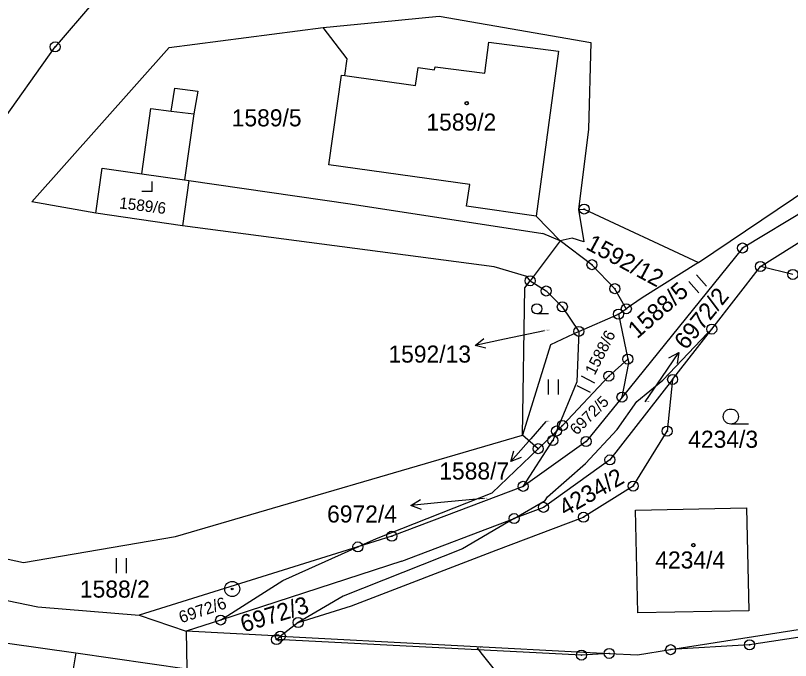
# Model space of a CAD drawing. Extents: x -593183 to -588034, y -1130415 to -1124994.
# Drawn here: x -589502.8 to -589425.6, y -1129436.7 to -1129372.5 of the extents above; entities that cross this region are included whole.
import ezdxf

# ---------------------------------------------------------------- set-up
doc = ezdxf.new("R2010")
doc.units = 0
for name, color, linetype in [('Vrstva 1', 7, 'Continuous'), ('Vrstva 16', 7, 'Continuous'), ('Vrstva 18', 7, 'Continuous'), ('Vrstva 19', 7, 'Continuous'), ('Vrstva 24', 7, 'Continuous'), ('Vrstva 25', 7, 'Continuous'), ('Vrstva 4', 7, 'Continuous')]:
    doc.layers.add(name, color=color, linetype=linetype)

msp = doc.modelspace()

# ---------------------------------------------------------------- linework, layer by layer
at = {"layer": 'Vrstva 1'}
for p, q in [((-589495.03, -1129371.18), (-589498.84, -1129375.65)), ((-589466.35, -1129373.15), (-589460.61, -1129372.59)), ((-589460.61, -1129372.59), (-589445.5, -1129375.21)), ((-589487.47, -1129375.72), (-589472.17, -1129373.71)), ((-589472.17, -1129373.71), (-589466.35, -1129373.15)), ((-589469.76, -1129376.82), (-589472.17, -1129373.71)), ((-589445.5, -1129375.21), (-589445.76, -1129383.83)), ((-589508.89, -1129389.79), (-589498.84, -1129375.65)), ((-589501.15, -1129391.08), (-589487.47, -1129375.72)), ((-589469.99, -1129378.51), (-589469.76, -1129376.82)), ((-589471.6, -1129387.4), (-589470.34, -1129378.46)), ((-589470.34, -1129378.46), (-589469.99, -1129378.51)), ((-589487.28, -1129382.03), (-589486.91, -1129379.75)), ((-589486.91, -1129379.75), (-589484.64, -1129380.07)), ((-589484.64, -1129380.07), (-589485.03, -1129382.3)), ((-589434.79, -1129397.1), (-589409.96, -1129380.37)), ((-589490.21, -1129388.28), (-589489.3, -1129381.79)), ((-589489.3, -1129381.79), (-589487.28, -1129382.03)), ((-589485.03, -1129382.3), (-589485.97, -1129388.89)), ((-589445.76, -1129383.83), (-589446.75, -1129391.82)), ((-589413.32, -1129385.33), (-589430.41, -1129395.67)), ((-589494.8, -1129392.21), (-589494.17, -1129387.71)), ((-589494.17, -1129387.71), (-589490.21, -1129388.28)), ((-589457.57, -1129389.36), (-589471.6, -1129387.4)), ((-589485.53, -1129388.95), (-589486.17, -1129393.46)), ((-589485.97, -1129388.89), (-589485.53, -1129388.95)), ((-589457.88, -1129391.52), (-589457.57, -1129389.36)), ((-589494.8, -1129392.21), (-589501.15, -1129391.08)), ((-589450.94, -1129392.51), (-589457.88, -1129391.52)), ((-589486.17, -1129393.46), (-589494.8, -1129392.21)), ((-589446.75, -1129391.82), (-589446.18, -1129391.79)), ((-589446.75, -1129391.82), (-589446.22, -1129395.04)), ((-589446.18, -1129391.79), (-589434.79, -1129397.1)), ((-589448.58, -1129394.94), (-589450.94, -1129392.51)), ((-589455.12, -1129397.56), (-589486.17, -1129393.46)), ((-589428.63, -1129397.51), (-589421.75, -1129393.19)), ((-589447.38, -1129394.68), (-589448.58, -1129394.94)), ((-589445.4, -1129397.33), (-589448.58, -1129394.94)), ((-589446.22, -1129395.04), (-589447.38, -1129394.68)), ((-589430.41, -1129395.67), (-589442.41, -1129410.51)), ((-589451.89, -1129398.5), (-589455.12, -1129397.56)), ((-589443.12, -1129399.72), (-589445.4, -1129397.33)), ((-589434.79, -1129397.1), (-589440.39, -1129400.62)), ((-589433.48, -1129403.74), (-589428.63, -1129397.51)), ((-589425.41, -1129398.3), (-589428.63, -1129397.51)), ((-589451.56, -1129398.93), (-589451.89, -1129398.5)), ((-589452.07, -1129399.62), (-589451.56, -1129398.93)), ((-589451.56, -1129398.93), (-589449.95, -1129399.95)), ((-589452.32, -1129414.31), (-589452.07, -1129399.62)), ((-589449.95, -1129399.95), (-589448.35, -1129401.53)), ((-589441.98, -1129401.72), (-589443.12, -1129399.72)), ((-589440.39, -1129400.62), (-589441.98, -1129401.72)), ((-589448.35, -1129401.53), (-589446.7, -1129403.97)), ((-589446.7, -1129403.97), (-589442.76, -1129402.26)), ((-589442.76, -1129402.26), (-589441.98, -1129401.72)), ((-589442.76, -1129402.26), (-589441.82, -1129406.73)), ((-589437.37, -1129408.75), (-589433.48, -1129403.74)), ((-589433.48, -1129403.74), (-589433.91, -1129404.16)), ((-589446.7, -1129403.97), (-589449.53, -1129405.32)), ((-589446.7, -1129403.97), (-589446.92, -1129408.98)), ((-589433.91, -1129404.16), (-589438.36, -1129408.83)), ((-589449.53, -1129405.32), (-589452.32, -1129414.31)), ((-589443.71, -1129408.42), (-589441.82, -1129406.73)), ((-589441.82, -1129406.73), (-589441.74, -1129407.09)), ((-589442.41, -1129410.51), (-589441.74, -1129407.09)), ((-589448.34, -1129413.34), (-589443.71, -1129408.42)), ((-589446.92, -1129408.98), (-589448.92, -1129413.89)), ((-589437.37, -1129408.75), (-589443.61, -1129416.77)), ((-589440.94, -1129410.94), (-589438.36, -1129408.83)), ((-589437.37, -1129408.75), (-589437.92, -1129413.9)), ((-589442.41, -1129410.51), (-589445.99, -1129414.93)), ((-589442.88, -1129413.73), (-589440.94, -1129410.94)), ((-589448.92, -1129413.89), (-589450.75, -1129415.65)), ((-589448.92, -1129413.89), (-589449.3, -1129414.83)), ((-589448.92, -1129413.89), (-589448.34, -1129413.34)), ((-589446.04, -1129417.12), (-589442.88, -1129413.73)), ((-589441.3, -1129419.37), (-589437.92, -1129413.9)), ((-589486.86, -1129424.4), (-589452.32, -1129414.31)), ((-589450.75, -1129415.65), (-589452.32, -1129414.31)), ((-589452.25, -1129419.4), (-589449.3, -1129414.83)), ((-589445.99, -1129414.93), (-589452.25, -1129419.4)), ((-589455.33, -1129420.03), (-589450.75, -1129415.65)), ((-589443.61, -1129416.77), (-589450.22, -1129421.49)), ((-589449.83, -1129420.46), (-589446.04, -1129417.12)), ((-589466.86, -1129424.6), (-589455.33, -1129420.03)), ((-589452.25, -1129419.4), (-589465.32, -1129424.37)), ((-589441.3, -1129419.37), (-589446.24, -1129422.48)), ((-589453.15, -1129422.61), (-589450.06, -1129420.8)), ((-589450.06, -1129420.8), (-589449.83, -1129420.46)), ((-589450.22, -1129421.49), (-589453.15, -1129422.61)), ((-589441.06, -1129421.77), (-589430.02, -1129421.53)), ((-589430.02, -1129421.53), (-589429.8, -1129431.78)), ((-589525.27, -1129421.85), (-589501.97, -1129426.99)), ((-589440.85, -1129432.01), (-589441.06, -1129421.77)), ((-589464.31, -1129426.86), (-589453.15, -1129422.61)), ((-589453.15, -1129422.61), (-589458.3, -1129425.62)), ((-589454.92, -1129425.76), (-589446.24, -1129422.48)), ((-589501.97, -1129426.99), (-589486.86, -1129424.4)), ((-589465.32, -1129424.37), (-589468.7, -1129425.43)), ((-589468.7, -1129425.43), (-589466.86, -1129424.6)), ((-589530.49, -1129425.04), (-589500.57, -1129431.41)), ((-589468.7, -1129425.43), (-589490.48, -1129432.24)), ((-589476.16, -1129428.78), (-589468.7, -1129425.43)), ((-589458.3, -1129425.62), (-589470.15, -1129430.35)), ((-589469.35, -1129431.3), (-589454.92, -1129425.76)), ((-589464.31, -1129426.86), (-589482.36, -1129432.71)), ((-589482.36, -1129432.71), (-589476.16, -1129428.78)), ((-589470.15, -1129430.35), (-589474.64, -1129432.96)), ((-589500.57, -1129431.41), (-589490.48, -1129432.24)), ((-589474.64, -1129432.96), (-589469.35, -1129431.3)), ((-589490.48, -1129432.24), (-589485.79, -1129433.82)), ((-589429.8, -1129431.78), (-589440.85, -1129432.01)), ((-589482.36, -1129432.71), (-589485.79, -1129433.82)), ((-589474.64, -1129432.96), (-589476.42, -1129434.31)), ((-589437.57, -1129435.66), (-589422.17, -1129433.22)), ((-589476.42, -1129434.31), (-589485.79, -1129433.82)), ((-589485.79, -1129433.82), (-589485.74, -1129437.58)), ((-589420.22, -1129433.71), (-589429.71, -1129435.18)), ((-589476.8, -1129434.66), (-589476.42, -1129434.31)), ((-589446.44, -1129436.2), (-589476.8, -1129434.66)), ((-589476.42, -1129434.31), (-589443.68, -1129436.03)), ((-589503.57, -1129435.02), (-589496.78, -1129435.99)), ((-589429.71, -1129435.18), (-589437.57, -1129435.66)), ((-589496.78, -1129435.99), (-589498.34, -1129445.33)), ((-589496.78, -1129435.99), (-589485.74, -1129437.58)), ((-589443.68, -1129436.03), (-589446.44, -1129436.2)), ((-589443.68, -1129436.03), (-589440.86, -1129436.18)), ((-589440.86, -1129436.18), (-589437.57, -1129435.66))]:
    msp.add_line(p, q, dxfattribs=at)
at = {"layer": 'Vrstva 16'}
for p, q in [((-589450.11, -1129403.9), (-589454.1, -1129404.75)), ((-589440.09, -1129410.99), (-589438.45, -1129408.55)), ((-589450, -1129412.95), (-589451.5, -1129414.68)), ((-589456.19, -1129420.62), (-589460.44, -1129421.02)), ((-589456.83, -1129435.49), (-589456.46, -1129435.96))]:
    msp.add_line(p, q, dxfattribs=at)
at = {"layer": 'Vrstva 24'}
for centre, radius in [((-589498.84, -1129375.65), 0.5), ((-589498.84, -1129375.65), 0.0327), ((-589446.18, -1129391.79), 0.5), ((-589446.18, -1129391.79), 0.0327), ((-589430.41, -1129395.67), 0.5), ((-589430.41, -1129395.67), 0.0327), ((-589445.4, -1129397.33), 0.5), ((-589445.4, -1129397.33), 0.0327), ((-589428.63, -1129397.51), 0.5), ((-589428.63, -1129397.51), 0.0327), ((-589451.56, -1129398.93), 0.5), ((-589425.41, -1129398.3), 0.5), ((-589451.56, -1129398.93), 0.0327), ((-589443.12, -1129399.72), 0.5), ((-589449.95, -1129399.95), 0.5), ((-589449.95, -1129399.95), 0.0327), ((-589443.12, -1129399.72), 0.0327), ((-589448.35, -1129401.53), 0.5), ((-589448.35, -1129401.53), 0.0327), ((-589441.98, -1129401.72), 0.5), ((-589442.76, -1129402.26), 0.5), ((-589442.76, -1129402.26), 0.0327), ((-589441.98, -1129401.72), 0.0327), ((-589446.7, -1129403.97), 0.5), ((-589433.48, -1129403.74), 0.5), ((-589433.48, -1129403.74), 0.0327), ((-589446.7, -1129403.97), 0.0327), ((-589441.82, -1129406.73), 0.5), ((-589441.82, -1129406.73), 0.0327), ((-589443.71, -1129408.42), 0.5), ((-589443.71, -1129408.42), 0.0327), ((-589437.37, -1129408.75), 0.5), ((-589437.37, -1129408.75), 0.0327), ((-589442.41, -1129410.51), 0.5), ((-589442.41, -1129410.51), 0.0327), ((-589448.34, -1129413.34), 0.5), ((-589448.92, -1129413.89), 0.5), ((-589448.92, -1129413.89), 0.0327), ((-589448.34, -1129413.34), 0.0327), ((-589437.92, -1129413.9), 0.5), ((-589437.92, -1129413.9), 0.0327), ((-589449.3, -1129414.83), 0.5), ((-589445.99, -1129414.93), 0.5), ((-589450.75, -1129415.65), 0.5), ((-589449.3, -1129414.83), 0.0327), ((-589445.99, -1129414.93), 0.0327), ((-589450.75, -1129415.65), 0.0327), ((-589443.61, -1129416.77), 0.5), ((-589443.61, -1129416.77), 0.0327), ((-589452.25, -1129419.4), 0.5), ((-589441.3, -1129419.37), 0.5), ((-589441.3, -1129419.37), 0.0327), ((-589452.25, -1129419.4), 0.0327), ((-589450.22, -1129421.49), 0.5), ((-589450.22, -1129421.49), 0.0327), ((-589453.15, -1129422.61), 0.5), ((-589446.24, -1129422.48), 0.5), ((-589453.15, -1129422.61), 0.0327), ((-589446.24, -1129422.48), 0.0327), ((-589465.32, -1129424.37), 0.5), ((-589465.32, -1129424.37), 0.0327), ((-589468.7, -1129425.43), 0.5), ((-589468.7, -1129425.43), 0.0327), ((-589481.21, -1129429.62), 0.75), ((-589481.21, -1129429.62), 0.0903), ((-589482.36, -1129432.71), 0.5), ((-589474.64, -1129432.96), 0.5), ((-589482.36, -1129432.71), 0.0327), ((-589474.64, -1129432.96), 0.0327), ((-589476.42, -1129434.31), 0.5), ((-589476.8, -1129434.66), 0.5), ((-589476.8, -1129434.66), 0.0327), ((-589476.42, -1129434.31), 0.0327), ((-589429.71, -1129435.18), 0.5), ((-589443.68, -1129436.03), 0.5), ((-589437.57, -1129435.66), 0.5), ((-589429.71, -1129435.18), 0.0327), ((-589446.44, -1129436.2), 0.5), ((-589446.44, -1129436.2), 0.0327), ((-589443.68, -1129436.03), 0.0327), ((-589437.57, -1129435.66), 0.0327)]:
    msp.add_circle(centre, radius, dxfattribs=at)
at = {"layer": 'Vrstva 25'}
for p, q in [((-589489.19, -1129390.06), (-589489.19, -1129389.06)), ((-589489.19, -1129390.06), (-589490.19, -1129390.06)), ((-589434.009, -1129399.459), (-589435.007, -1129398.338)), ((-589435.77, -1129399.018), (-589434.772, -1129400.138)), ((-589449.717, -1129402.23), (-589450.89, -1129402.23)), ((-589454.1, -1129404.75), (-589457.034, -1129405.378)), ((-589438.45, -1129408.55), (-589436.77, -1129406.064)), ((-589445.121, -1129409.123), (-589446.458, -1129408.444)), ((-589449.747, -1129408.765), (-589449.747, -1129410.265)), ((-589448.725, -1129410.265), (-589448.725, -1129408.765)), ((-589446.921, -1129409.355), (-589445.584, -1129410.035)), ((-589429.83, -1129413.2), (-589431.58, -1129413.2)), ((-589451.5, -1129414.68), (-589453.472, -1129416.94)), ((-589460.44, -1129421.02), (-589463.427, -1129421.301)), ((-589492.757, -1129426.555), (-589492.757, -1129428.055)), ((-589491.735, -1129428.055), (-589491.735, -1129426.555)), ((-589456.46, -1129435.96), (-589454.602, -1129438.315))]:
    msp.add_line(p, q, dxfattribs=at)
for points in [[(-589455.951, -1129405.657), (-589457.034, -1129405.378), (-589456.16, -1129404.679)], [(-589437.744, -1129406.613), (-589436.77, -1129406.064), (-589436.916, -1129407.173)], [(-589452.438, -1129416.516), (-589453.472, -1129416.94), (-589453.192, -1129415.858)], [(-589462.384, -1129421.705), (-589463.427, -1129421.301), (-589462.478, -1129420.709)]]:
    msp.add_lwpolyline(points, dxfattribs=at)
for centre, radius in [((-589457.87, -1129381.25), 0.175), ((-589457.87, -1129381.25), 0.15), ((-589450.89, -1129401.728), 0.503), ((-589431.58, -1129412.45), 0.75), ((-589435.31, -1129425.25), 0.175), ((-589435.31, -1129425.25), 0.15)]:
    msp.add_circle(centre, radius, dxfattribs=at)
at = {"layer": 'Vrstva 4'}
for p, q in [((-589456.06, -1129378.27), (-589455.66, -1129375.19)), ((-589455.66, -1129375.19), (-589448.72, -1129376.08)), ((-589448.72, -1129376.08), (-589450.94, -1129392.51)), ((-589462.96, -1129379.49), (-589462.71, -1129377.69)), ((-589462.71, -1129377.69), (-589461.06, -1129377.93)), ((-589461.06, -1129377.93), (-589461.02, -1129377.63)), ((-589461.02, -1129377.63), (-589456.06, -1129378.27)), ((-589469.99, -1129378.51), (-589462.96, -1129379.49)), ((-589487.28, -1129382.03), (-589485.03, -1129382.3)), ((-589490.21, -1129388.28), (-589485.97, -1129388.89)), ((-589485.53, -1129388.95), (-589469.46, -1129391.27)), ((-589469.46, -1129391.27), (-589450.29, -1129394.23)), ((-589448.58, -1129394.94), (-589450.29, -1129394.23)), ((-589448.58, -1129394.94), (-589451.56, -1129398.93))]:
    msp.add_line(p, q, dxfattribs=at)

# ---------------------------------------------------------------- texts
at = {"layer": 'Vrstva 16'}
msp.add_text('6972/2', height=1.7, rotation=51.02154, dxfattribs=at).set_placement((-589436.04, -1129405.91))
for s, p in [('1592/13', (-589465.659, -1129407.08)), ('1588/7', (-589460.597, -1129418.72)), ('6972/4', (-589471.764, -1129423))]:
    msp.add_text(s, height=1.7, dxfattribs=at).set_placement(p)
at = {"layer": 'Vrstva 18'}
for s, height, p in [('1589/5', 1.7, (-589481.26, -1129383.56)), ('1592/13', 0.1, (-589450.11, -1129403.9)), ('6972/2', 0.1, (-589440.1, -1129410.99)), ('1588/7', 0.1, (-589450, -1129412.95)), ('4234/3', 1.7, (-589435.82, -1129415.56)), ('6972/4', 0.1, (-589456.19, -1129420.62)), ('1588/2', 1.7, (-589496.37, -1129430.48))]:
    msp.add_text(s, height=height, dxfattribs=at).set_placement(p)
for s, height, rotation, p in [('1592/12', 1.7, 331.6788, (-589446.12, -1129395.72)), ('1588/5', 1.7, 41.17914, (-589440.9, -1129404.77)), ('1588/6', 1.14, 63.08037, (-589445.13, -1129408.4)), ('6972/5', 1.14, 45, (-589446.92, -1129414.37)), ('4234/2', 1.7, 29.72646, (-589448.07, -1129422.43)), ('6972/6', 1.19, 18.37215, (-589486.29, -1129433.04)), ('6972/3', 1.7, 16.95789, (-589480.09, -1129433.96)), ('7080/2', 0.1, 354.08979, (-589456.83, -1129435.49))]:
    msp.add_text(s, height=height, rotation=rotation, dxfattribs=at).set_placement(p)
at = {"layer": 'Vrstva 19'}
for s, p in [('1589/2', (-589461.88, -1129383.98)), ('4234/4', (-589439.1, -1129427.58))]:
    msp.add_text(s, height=1.7, dxfattribs=at).set_placement(p)
msp.add_text('1589/6', height=1.14, rotation=352.96956, dxfattribs=at).set_placement((-589492.5, -1129391.72))

doc.saveas('drawing.dxf')
